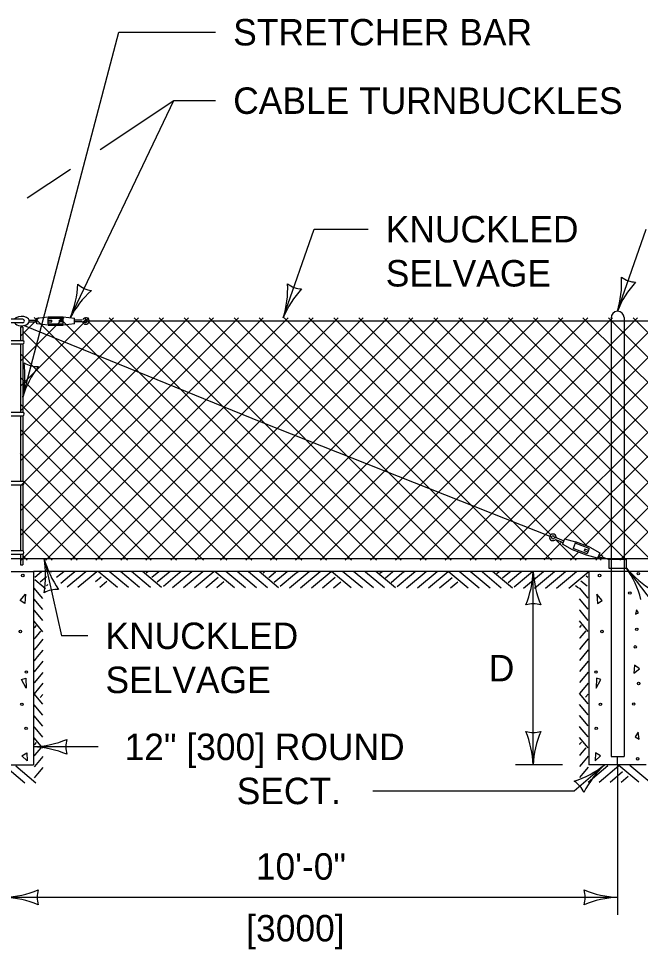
# Model space of a CAD drawing. Extents: x 49973.1 to 50021, y 49987.6 to 50015.4.
# Drawn here: x 50005.711 to 50007.121, y 49991.554 to 49993.665 of the extents above; entities that cross this region are included whole.
import ezdxf

# ---------------------------------------------------------------- set-up
doc = ezdxf.new("R2010")
doc.units = 0
for name, color, linetype in [('Level 1', 7, 'Continuous'), ('Level 2', 7, 'Continuous'), ('Level 3', 7, 'Continuous')]:
    doc.layers.add(name, color=color, linetype=linetype)

msp = doc.modelspace()

# ---------------------------------------------------------------- linework, layer by layer
at = {"layer": 'Level 1'}
for p, q in [((50005.7207, 49992.9833), (50005.6501, 49992.9833)), ((50005.7152, 49992.8881), (50005.8135, 49992.9864)), ((50005.7154, 49992.9449), (50005.7577, 49992.9872)), ((50005.7157, 49992.5492), (50006.1529, 49992.9864)), ((50005.7157, 49992.6622), (50006.0399, 49992.9864)), ((50005.7157, 49992.6058), (50006.0963, 49992.9864)), ((50005.7157, 49992.7754), (50005.9267, 49992.9864)), ((50005.7157, 49992.7188), (50005.9833, 49992.9864)), ((50005.7157, 49992.832), (50005.8701, 49992.9864)), ((50005.7157, 49992.4926), (50006.2095, 49992.9864)), ((50005.7169, 49992.4372), (50006.2661, 49992.9864)), ((50005.7352, 49992.9815), (50005.7522, 49992.9815)), ((50005.7466, 49992.9872), (50006.297, 49992.4372)), ((50005.7522, 49992.9858), (50005.778, 49992.989)), ((50005.7522, 49992.9729), (50005.7522, 49992.9858)), ((50005.7733, 49992.4372), (50006.3225, 49992.9864)), ((50005.778, 49992.989), (50005.8122, 49992.989)), ((50005.778, 49992.9858), (50005.8122, 49992.9858)), ((50005.778, 49992.9729), (50005.778, 49992.9858)), ((50005.778, 49992.9815), (50005.7865, 49992.9815)), ((50005.7865, 49992.9772), (50005.7865, 49992.9815)), ((50005.8037, 49992.9772), (50005.8037, 49992.9815)), ((50005.8122, 49992.9815), (50005.8037, 49992.9815)), ((50005.804, 49992.9864), (50006.3532, 49992.4372)), ((50005.8122, 49992.989), (50005.838, 49992.9858)), ((50005.8122, 49992.9729), (50005.8122, 49992.9858)), ((50005.8299, 49992.4372), (50006.3791, 49992.9864)), ((50005.838, 49992.9729), (50005.838, 49992.9858)), ((50005.8551, 49992.9815), (50005.838, 49992.9815)), ((50005.8605, 49992.9864), (50006.4095, 49992.4372)), ((50005.8865, 49992.4372), (50006.4357, 49992.9864)), ((50005.9169, 49992.9864), (50006.4661, 49992.4372)), ((50005.9431, 49992.4372), (50006.4923, 49992.9864)), ((50005.9735, 49992.9864), (50006.5227, 49992.4372)), ((50006.5487, 49992.9864), (50005.9995, 49992.4372)), ((50006.0302, 49992.9864), (50006.5789, 49992.4372)), ((50006.6053, 49992.9864), (50006.0561, 49992.4372)), ((50006.0868, 49992.9864), (50006.6355, 49992.4372)), ((50006.662, 49992.9864), (50006.1123, 49992.4372)), ((50006.1433, 49992.9864), (50006.6923, 49992.4372)), ((50006.7185, 49992.9864), (50006.1693, 49992.4372)), ((50006.1999, 49992.9864), (50006.7486, 49992.4372)), ((50006.7753, 49992.9864), (50006.2261, 49992.4372)), ((50006.2563, 49992.9864), (50006.8053, 49992.4372)), ((50006.8317, 49992.9864), (50006.2825, 49992.4372)), ((50006.3131, 49992.9864), (50006.8623, 49992.4372)), ((50006.8883, 49992.9864), (50006.3388, 49992.4372)), ((50006.3696, 49992.9864), (50006.9192, 49992.4372)), ((50006.9448, 49992.9864), (50006.3955, 49992.4372)), ((50006.4263, 49992.9864), (50006.9181, 49992.4946)), ((50007.0015, 49992.9864), (50006.452, 49992.4372)), ((50006.4829, 49992.9864), (50007.0012, 49992.468)), ((50007.0581, 49992.9864), (50006.5089, 49992.4372)), ((50007.0885, 49992.4372), (50006.5393, 49992.9864)), ((50007.1147, 49992.9864), (50006.5655, 49992.4372)), ((50007.1451, 49992.4372), (50006.5959, 49992.9864)), ((50007.1711, 49992.9864), (50006.6219, 49992.4372)), ((50007.2017, 49992.4372), (50006.6525, 49992.9864)), ((50007.2276, 49992.9864), (50006.6784, 49992.4372)), ((50007.258, 49992.4372), (50006.7091, 49992.9864)), ((50007.2842, 49992.9864), (50006.735, 49992.4372)), ((50007.3147, 49992.4372), (50006.7655, 49992.9864)), ((50007.3409, 49992.9864), (50006.7917, 49992.4372)), ((50007.3709, 49992.4372), (50006.8221, 49992.9864)), ((50006.9601, 49992.905), (50006.8787, 49992.9864)), ((50007.3974, 49992.9864), (50006.9062, 49992.4953)), ((50007.4744, 49992.4458), (50006.9353, 49992.9864)), ((50007.4516, 49992.9864), (50006.9504, 49992.4852)), ((50007.4744, 49992.5051), (50006.9905, 49992.9864)), ((50007.4744, 49992.5603), (50007.0483, 49992.9864)), ((50007.0544, 49992.9864), (50007.0544, 49991.9916)), ((50007.0844, 49992.9872), (50007.0844, 49991.9916)), ((50007.4744, 49992.6169), (50007.1049, 49992.9864)), ((50005.7207, 49992.9752), (50005.6503, 49992.9752)), ((50005.7157, 49992.9657), (50005.7157, 49992.9354)), ((50005.7207, 49992.9657), (50005.7157, 49992.9657)), ((50005.7207, 49992.9657), (50005.7207, 49992.9354)), ((50005.7241, 49992.9693), (50006.2605, 49992.7505)), ((50005.7352, 49992.9772), (50005.7522, 49992.9772)), ((50005.778, 49992.9697), (50005.7522, 49992.9729)), ((50005.778, 49992.9772), (50005.7865, 49992.9772)), ((50005.778, 49992.9729), (50005.8122, 49992.9729)), ((50005.778, 49992.9697), (50005.8122, 49992.9697)), ((50005.8122, 49992.9772), (50005.8037, 49992.9772)), ((50005.838, 49992.9729), (50005.8122, 49992.9697)), ((50005.8551, 49992.9772), (50005.838, 49992.9772)), ((50005.861, 49992.9777), (50005.8573, 49992.9756)), ((50005.871, 49992.9796), (50007.0491, 49992.9796)), ((50007.0491, 49992.9796), (50007.4744, 49992.9796)), ((50005.7205, 49992.9566), (50006.2399, 49992.4372)), ((50007.4744, 49992.9491), (50006.9957, 49992.4702)), ((50005.665, 49992.9355), (50005.7212, 49992.9355)), ((50005.665, 49992.9274), (50005.721, 49992.9274)), ((50005.7157, 49992.9274), (50005.7157, 49992.7729)), ((50005.7207, 49992.9274), (50005.7207, 49992.7729)), ((50005.7163, 49992.9043), (50006.1837, 49992.4372)), ((50006.9735, 49992.8915), (50006.9601, 49992.905)), ((50007.169, 49992.6959), (50006.9729, 49992.892)), ((50007.4744, 49992.8918), (50007.0198, 49992.4372)), ((50005.7161, 49992.8503), (50006.1304, 49992.4372)), ((50007.4744, 49992.8373), (50007.0743, 49992.4372)), ((50005.7157, 49992.7909), (50006.0689, 49992.4372)), ((50005.665, 49992.7727), (50005.7212, 49992.7727)), ((50005.665, 49992.7646), (50005.721, 49992.7646)), ((50005.7157, 49992.7648), (50005.7157, 49992.6163)), ((50005.7207, 49992.7647), (50005.7207, 49992.6164)), ((50006.2608, 49992.7504), (50006.9197, 49992.4899)), ((50005.7155, 49992.7336), (50006.0116, 49992.4372)), ((50005.7151, 49992.6794), (50005.9583, 49992.4372)), ((50005.6648, 49992.6163), (50005.721, 49992.6163)), ((50005.6648, 49992.6082), (50005.7208, 49992.6082)), ((50005.7157, 49992.6082), (50005.7157, 49992.4587)), ((50005.7207, 49992.6082), (50005.7207, 49992.4586)), ((50005.725, 49992.6129), (50005.9005, 49992.4372)), ((50005.7159, 49992.5654), (50005.8438, 49992.4372)), ((50005.7158, 49992.509), (50005.7871, 49992.4372)), ((50006.9062, 49992.4953), (50006.8481, 49992.4372)), ((50006.9432, 49992.4783), (50006.9031, 49992.4381)), ((50006.9259, 49992.4892), (50006.9301, 49992.4899)), ((50006.9286, 49992.4841), (50006.9459, 49992.4773)), ((50006.9753, 49992.4372), (50006.9286, 49992.484)), ((50006.9315, 49992.4875), (50006.9475, 49992.4812)), ((50006.949, 49992.4852), (50006.9443, 49992.4733)), ((50006.949, 49992.4852), (50006.9741, 49992.4788)), ((50006.973, 49992.4758), (50006.9682, 49992.4638)), ((50007.0048, 49992.4632), (50006.973, 49992.4758)), ((50007.006, 49992.4662), (50006.9741, 49992.4788)), ((50005.6644, 49992.4587), (50005.7206, 49992.4587)), ((50006.9671, 49992.4608), (50006.9443, 49992.4733)), ((50006.9805, 49992.4555), (50006.9623, 49992.4372)), ((50006.9989, 49992.4482), (50006.9671, 49992.4608)), ((50007.0001, 49992.4512), (50006.9682, 49992.4638)), ((50006.9953, 49992.4623), (50006.9937, 49992.4584)), ((50007.0017, 49992.4552), (50006.9937, 49992.4584)), ((50007.0033, 49992.4592), (50006.9953, 49992.4623)), ((50007.0048, 49992.4632), (50007.0001, 49992.4512)), ((50007.006, 49992.4662), (50007.0288, 49992.4537)), ((50007.0288, 49992.4537), (50007.024, 49992.4418)), ((50005.6017, 49992.4409), (50007.4744, 49992.4409)), ((50005.6644, 49992.4506), (50005.7204, 49992.4506)), ((50005.7157, 49992.4506), (50005.7157, 49992.4267)), ((50005.7205, 49992.4476), (50005.7309, 49992.4372)), ((50005.7207, 49992.4506), (50005.7207, 49992.4268)), ((50007.024, 49992.4418), (50006.9989, 49992.4482)), ((50007.0289, 49992.4464), (50007.0197, 49992.4372)), ((50007.0319, 49992.4372), (50007.025, 49992.4441)), ((50007.0256, 49992.4457), (50007.0336, 49992.4426)), ((50007.0272, 49992.4497), (50007.0352, 49992.4465)), ((50007.0352, 49992.4465), (50007.0336, 49992.4426)), ((50007.0344, 49992.4446), (50007.0495, 49992.4386)), ((50005.6147, 49992.4116), (50005.7447, 49992.4116)), ((50005.7157, 49992.4267), (50005.7207, 49992.4268)), ((50007.4744, 49992.4116), (50005.7447, 49992.4116)), ((50005.7447, 49992.4116), (50005.7447, 49991.9725)), ((50005.748, 49992.3987), (50005.7634, 49992.4115)), ((50005.8067, 49992.4059), (50005.8135, 49992.4115)), ((50005.8214, 49992.3763), (50005.8635, 49992.4115)), ((50005.8268, 49992.4017), (50005.8385, 49992.4115)), ((50005.8453, 49992.3754), (50005.8884, 49992.4115)), ((50005.8827, 49992.4067), (50005.8884, 49992.4115)), ((50005.9354, 49992.3749), (50005.8919, 49992.4115)), ((50005.9604, 49992.3749), (50005.9169, 49992.4115)), ((50005.9854, 49992.3749), (50005.9419, 49992.4115)), ((50005.9674, 49992.411), (50005.9669, 49992.4115)), ((50006.0104, 49992.3749), (50005.9674, 49992.411)), ((50006.0354, 49992.3749), (50005.9919, 49992.4115)), ((50006.0004, 49992.4084), (50006.0041, 49992.4115)), ((50006.0131, 49992.3982), (50006.0288, 49992.4113)), ((50006.0288, 49992.4113), (50006.0291, 49992.4115)), ((50006.0502, 49992.4083), (50006.0541, 49992.4115)), ((50006.0604, 49992.3749), (50006.1042, 49992.4115)), ((50006.0718, 49992.4054), (50006.0792, 49992.4115)), ((50006.0854, 49992.3749), (50006.1292, 49992.4115)), ((50006.1104, 49992.3749), (50006.1541, 49992.4115)), ((50006.2005, 49992.3744), (50006.1564, 49992.4115)), ((50006.2255, 49992.3744), (50006.1814, 49992.4115)), ((50006.2505, 49992.3744), (50006.2064, 49992.4115)), ((50006.2325, 49992.4105), (50006.2314, 49992.4115)), ((50006.2755, 49992.3744), (50006.2325, 49992.4105)), ((50006.3005, 49992.3744), (50006.2564, 49992.4115)), ((50006.2655, 49992.4079), (50006.2698, 49992.4115)), ((50006.2782, 49992.3977), (50006.2939, 49992.4108)), ((50006.2939, 49992.4108), (50006.2948, 49992.4115)), ((50006.3153, 49992.4078), (50006.3198, 49992.4115)), ((50006.3255, 49992.3744), (50006.3699, 49992.4115)), ((50006.3369, 49992.4049), (50006.3449, 49992.4115)), ((50006.3505, 49992.3744), (50006.3949, 49992.4115)), ((50006.3755, 49992.3744), (50006.4198, 49992.4115)), ((50006.4656, 49992.3739), (50006.4209, 49992.4115)), ((50006.4906, 49992.3739), (50006.4459, 49992.4115)), ((50006.5156, 49992.3739), (50006.4709, 49992.4115)), ((50006.4976, 49992.41), (50006.4959, 49992.4115)), ((50006.5656, 49992.3739), (50006.5209, 49992.4115)), ((50006.5306, 49992.4074), (50006.5356, 49992.4116)), ((50006.5433, 49992.3972), (50006.559, 49992.4103)), ((50006.559, 49992.4103), (50006.5605, 49992.4115)), ((50006.5804, 49992.4073), (50006.5855, 49992.4115)), ((50006.5906, 49992.3739), (50006.6356, 49992.4115)), ((50006.602, 49992.4044), (50006.6106, 49992.4115)), ((50006.6156, 49992.3739), (50006.6606, 49992.4115)), ((50006.6406, 49992.3739), (50006.6854, 49992.4115)), ((50006.7307, 49992.3734), (50006.6854, 49992.4115)), ((50006.7557, 49992.3734), (50006.7104, 49992.4115)), ((50006.7807, 49992.3734), (50006.7354, 49992.4115)), ((50006.7627, 49992.4095), (50006.7604, 49992.4115)), ((50006.8307, 49992.3734), (50006.7854, 49992.4115)), ((50006.7957, 49992.4069), (50006.8007, 49992.4111)), ((50006.8007, 49992.4111), (50006.8012, 49992.4115)), ((50006.8241, 49992.4098), (50006.8262, 49992.4115)), ((50006.8455, 49992.4068), (50006.8512, 49992.4115)), ((50006.8557, 49992.3734), (50006.9012, 49992.4115)), ((50006.8671, 49992.4039), (50006.8763, 49992.4115)), ((50006.8807, 49992.3734), (50006.9262, 49992.4115)), ((50006.9057, 49992.3734), (50006.9511, 49992.4115)), ((50006.9307, 49992.3734), (50006.9762, 49992.4115)), ((50006.9589, 49992.3735), (50007.0044, 49992.4116)), ((50007.0044, 49992.4116), (50007.0044, 49991.9725)), ((50005.7724, 49992.3718), (50005.7478, 49992.3924)), ((50005.7605, 49992.3882), (50005.7742, 49992.3997)), ((50005.7843, 49992.4082), (50005.7851, 49992.4088)), ((50005.7973, 49992.3981), (50005.8067, 49992.4059)), ((50005.807, 49992.3852), (50005.8268, 49992.4017)), ((50005.8453, 49992.3754), (50005.8627, 49992.39)), ((50005.8858, 49992.3884), (50005.8987, 49992.3992)), ((50005.8953, 49992.3754), (50005.9116, 49992.3891)), ((50006.0256, 49992.3877), (50006.0502, 49992.4083)), ((50006.0395, 49992.3783), (50006.0718, 49992.4054)), ((50006.1354, 49992.3749), (50006.1638, 49992.3987)), ((50006.2907, 49992.3872), (50006.3153, 49992.4078)), ((50006.3046, 49992.3778), (50006.3369, 49992.4049)), ((50006.4005, 49992.3744), (50006.4289, 49992.3982)), ((50006.5406, 49992.3739), (50006.4976, 49992.41)), ((50006.5558, 49992.3867), (50006.5804, 49992.4073)), ((50006.5697, 49992.3773), (50006.602, 49992.4044)), ((50006.6656, 49992.3739), (50006.694, 49992.3977)), ((50006.8057, 49992.3734), (50006.7627, 49992.4095)), ((50006.8084, 49992.3967), (50006.8241, 49992.4098)), ((50006.8209, 49992.3862), (50006.8455, 49992.4068)), ((50006.8348, 49992.3768), (50006.8671, 49992.4039)), ((50007.0006, 49992.3777), (50006.9862, 49992.3897)), ((50007.0018, 49992.3977), (50006.9983, 49992.4006)), ((50005.7665, 49992.3498), (50005.7466, 49992.3735)), ((50005.7744, 49992.3788), (50005.7776, 49992.3816)), ((50006.1604, 49992.3749), (50006.1767, 49992.3886)), ((50006.4255, 49992.3744), (50006.4418, 49992.3881)), ((50006.6906, 49992.3739), (50006.7069, 49992.3876)), ((50006.9807, 49992.3734), (50006.9739, 49992.3791)), ((50007.0027, 49992.3505), (50006.9828, 49992.3742)), ((50005.7665, 49992.3248), (50005.7466, 49992.3485)), ((50007.0027, 49992.3255), (50006.9828, 49992.3492)), ((50005.7481, 49992.3218), (50005.7466, 49992.3235)), ((50005.7665, 49992.2998), (50005.7481, 49992.3218)), ((50006.9843, 49992.3225), (50006.9828, 49992.3242)), ((50007.0027, 49992.3005), (50006.9843, 49992.3225)), ((50005.7507, 49992.2888), (50005.7465, 49992.2838)), ((50005.7665, 49992.2748), (50005.7466, 49992.2985)), ((50006.9869, 49992.2895), (50006.9827, 49992.2845)), ((50007.0027, 49992.2755), (50006.9828, 49992.2992)), ((50005.7609, 49992.2761), (50005.7478, 49992.2604)), ((50006.9971, 49992.2768), (50006.984, 49992.2611)), ((50005.7478, 49992.2604), (50005.7466, 49992.2589)), ((50005.7665, 49992.2577), (50005.7508, 49992.239)), ((50006.984, 49992.2611), (50006.9828, 49992.2596)), ((50007.0027, 49992.2584), (50006.987, 49992.2397)), ((50005.7508, 49992.239), (50005.7466, 49992.2339)), ((50005.7665, 49992.2326), (50005.7537, 49992.2174)), ((50006.987, 49992.2397), (50006.9828, 49992.2346)), ((50007.0027, 49992.2333), (50006.9899, 49992.2181)), ((50005.7537, 49992.2174), (50005.7466, 49992.2088)), ((50005.7665, 49992.2076), (50005.7466, 49992.1838)), ((50006.9899, 49992.2181), (50006.9828, 49992.2095)), ((50007.0027, 49992.2083), (50006.9828, 49992.1845)), ((50005.7665, 49992.1826), (50005.7466, 49992.1588)), ((50007.0027, 49992.1833), (50006.9828, 49992.1595)), ((50005.7665, 49992.1577), (50005.7466, 49992.134)), ((50007.0027, 49992.1584), (50006.9828, 49992.1347)), ((50005.7665, 49992.1103), (50005.7466, 49992.134)), ((50005.7665, 49992.1326), (50005.7604, 49992.1254)), ((50007.0027, 49992.111), (50006.9828, 49992.1347)), ((50007.0027, 49992.1333), (50006.9966, 49992.1261)), ((50005.7665, 49992.0853), (50005.7466, 49992.109)), ((50007.0027, 49992.086), (50006.9828, 49992.1097)), ((50005.7665, 49992.0603), (50005.7466, 49992.084)), ((50007.0027, 49992.061), (50006.9828, 49992.0847)), ((50005.7486, 49992.0567), (50005.7466, 49992.059)), ((50005.7665, 49992.0353), (50005.7486, 49992.0567)), ((50006.9848, 49992.0574), (50006.9828, 49992.0597)), ((50007.0027, 49992.036), (50006.9848, 49992.0574)), ((50005.7665, 49992.0103), (50005.7466, 49992.034)), ((50007.0027, 49992.011), (50006.9828, 49992.0347)), ((50005.747, 49992.0187), (50005.7466, 49992.0182)), ((50005.7512, 49992.0237), (50005.747, 49992.0187)), ((50005.7614, 49992.011), (50005.7483, 49991.9953)), ((50006.9832, 49992.0194), (50006.9828, 49992.0189)), ((50006.9874, 49992.0244), (50006.9832, 49992.0194)), ((50006.9976, 49992.0117), (50006.9845, 49991.996)), ((50005.7483, 49991.9953), (50005.7466, 49991.9932)), ((50005.7665, 49991.992), (50005.7513, 49991.9739)), ((50006.9845, 49991.996), (50006.9828, 49991.9939)), ((50007.0027, 49991.9927), (50006.9875, 49991.9746)), ((50007.0544, 49991.9916), (50007.0844, 49991.9916)), ((50005.6147, 49991.9725), (50005.7447, 49991.9725)), ((50005.7254, 49991.9315), (50005.6801, 49991.9696)), ((50005.7504, 49991.9315), (50005.7051, 49991.9696)), ((50005.7513, 49991.9739), (50005.7466, 49991.9682)), ((50005.7665, 49991.9669), (50005.7542, 49991.9523)), ((50006.9875, 49991.9746), (50006.9828, 49991.9689)), ((50007.0027, 49991.9676), (50006.9904, 49991.953)), ((50007.0023, 49991.9337), (50007.0473, 49991.9713)), ((50007.1344, 49991.9725), (50007.0044, 49991.9725)), ((50007.0273, 49991.9337), (50007.0721, 49991.9713)), ((50007.1174, 49991.9332), (50007.0721, 49991.9713)), ((50007.1424, 49991.9332), (50007.0971, 49991.9713)), ((50005.7542, 49991.9523), (50005.7466, 49991.9431)), ((50006.9904, 49991.953), (50006.9828, 49991.9438)), ((50007.0523, 49991.9337), (50007.0807, 49991.9575)), ((50007.0773, 49991.9337), (50007.0936, 49991.9474))]:
    msp.add_line(p, q, dxfattribs=at)
for points in [[(50007.0495, 49992.4386), (50007.0495, 49992.4188), (50007.0896, 49992.4188), (50007.0896, 49992.4386)], [(50005.7145, 49992.3453), (50005.7269, 49992.3597), (50005.7255, 49992.3385)], [(50007.0346, 49992.3453), (50007.0222, 49992.3597), (50007.0236, 49992.3385)], [(50007.1169, 49992.3179), (50007.1121, 49992.3241), (50007.1101, 49992.3145)], [(50007.119, 49992.1903), (50007.108, 49992.1985), (50007.1059, 49992.1806)], [(50005.7179, 49992.1662), (50005.7275, 49992.1697), (50005.7282, 49992.147)], [(50007.0312, 49992.1662), (50007.0216, 49992.1697), (50007.0209, 49992.147)], [(50007.1183, 49992.0311), (50007.1162, 49992.0468), (50007.1094, 49992.0366)], [(50005.7186, 49991.9933), (50005.7296, 49992.0002), (50005.7303, 49991.9817)], [(50007.0305, 49991.9933), (50007.0195, 49992.0002), (50007.0188, 49991.9817)]]:
    msp.add_lwpolyline(points, close=True, dxfattribs=at)
for centre in [(50005.7207, 49992.4022), (50007.0284, 49992.4022), (50007.1162, 49992.4063), (50007.097, 49992.3624), (50005.7152, 49992.2753), (50007.0339, 49992.2753), (50007.1128, 49992.2801), (50007.1094, 49992.2403), (50005.7289, 49992.1833), (50007.0202, 49992.1833), (50007.1169, 49992.1572), (50005.7187, 49992.1099), (50007.0304, 49992.1099), (50007.1059, 49992.1106), (50005.7283, 49992.0557), (50007.0208, 49992.0557), (50007.1148, 49991.9864)]:
    msp.add_circle(centre, 0.00279, dxfattribs=at)
for centre, radius, start, end in [((50007.0694, 49992.9864), 0.015, 2.6745, 180.7625), ((50005.7207, 49992.9793), 0.00405, 269.3348, 90.4595), ((50005.8551, 49992.9836), 0.00642, 270, 333.6122), ((50005.8637, 49992.9794), 0.00749, 210.935, 153.6122), ((50005.8637, 49992.9794), 0.00321, 210.2657, 153.6122), ((50005.7198, 49992.9316), 0.00417, 282.5816, 72.0167), ((50005.7198, 49992.7688), 0.00417, 282.5816, 72.0167), ((50005.7196, 49992.6124), 0.00417, 282.5816, 72.0167), ((50006.9227, 49992.4887), 0.00749, 9.3682, 321.8317), ((50006.9227, 49992.4887), 0.00321, 8.699, 312.0454), ((50006.9292, 49992.4816), 0.00642, 68.4332, 132.0454), ((50005.7192, 49992.4548), 0.00417, 282.5816, 72.0167)]:
    msp.add_arc(centre, radius, start, end, dxfattribs=at)
for start_param, end_param in [(4.569027, 9.026485), (3.521347, 4.569027)]:
    msp.add_ellipse((50005.7181, 49992.9793), major_axis=(0.0175, 0.0001), ratio=0.610393, start_param=start_param, end_param=end_param, dxfattribs=at)
at = {"layer": 'Level 3'}
for p, q in [((50005.7207, 49992.8069), (50005.9385, 49993.6344)), ((50005.9385, 49993.6344), (50006.1578, 49993.6344)), ((50005.8282, 49992.987), (50006.0632, 49993.4792)), ((50005.8959, 49993.3682), (50006.0632, 49993.4792)), ((50006.0632, 49993.4792), (50006.1578, 49993.4792)), ((50005.7306, 49993.2585), (50005.8292, 49993.324)), ((50006.3112, 49992.9864), (50006.3815, 49993.1877)), ((50006.3815, 49993.1877), (50006.5037, 49993.1877)), ((50007.069, 49993.0014), (50007.1341, 49993.1877)), ((50005.769, 49992.4409), (50005.8083, 49992.2655)), ((50006.8781, 49991.9725), (50006.8781, 49992.4116)), ((50007.0896, 49992.4188), (50007.2316, 49992.2321)), ((50005.8683, 49992.2655), (50005.8083, 49992.2655)), ((50005.8917, 49992.0136), (50005.7447, 49992.0136)), ((50007.0694, 49991.9725), (50007.0694, 49991.9916)), ((50006.9445, 49991.9725), (50006.8381, 49991.9725)), ((50006.9706, 49991.9136), (50007.0395, 49991.9725)), ((50007.0694, 49991.9725), (50007.0694, 49991.6323)), ((50006.5144, 49991.9136), (50006.9706, 49991.9136)), ((50005.6797, 49991.6723), (50007.0694, 49991.6723))]:
    msp.add_line(p, q, dxfattribs=at)
for centre, radius, start, end in [((50006.8455, 49993.0674), 0.233, 343.566, 2.8159), ((50007.2756, 49992.9195), 0.2223, 138.1947, 158.3782), ((50007.1112, 49993.1225), 0.0548, 232.8775, 268.5999), ((50005.6133, 49993.0768), 0.233, 337.3155, 356.5654), ((50006.0248, 49992.883), 0.2223, 131.9442, 152.1277), ((50005.8835, 49993.1027), 0.0548, 226.627, 262.3494), ((50006.0884, 49993.0546), 0.233, 342.9989, 2.2487), ((50006.5171, 49992.9025), 0.2223, 137.6276, 157.8111), ((50006.3547, 49993.107), 0.0548, 232.3104, 268.0327), ((50005.4926, 49992.8547), 0.233, 348.1649, 7.4147), ((50005.9332, 49992.7418), 0.2223, 142.7936, 162.9771), ((50005.7531, 49992.9309), 0.0548, 237.4764, 273.1988), ((50005.5502, 49992.4012), 0.2223, 350.101, 10.2845), ((50005.9935, 49992.5031), 0.233, 195.4723, 214.7222), ((50006.6559, 49992.4208), 0.2223, 337.456, 357.6395), ((50007.1108, 49992.4231), 0.233, 182.8273, 202.0772), ((50006.9072, 49992.2916), 0.2223, 14.7287, 34.9122), ((50007.2678, 49992.5689), 0.233, 220.1, 239.3498), ((50005.797, 49992.3158), 0.0548, 84.7838, 120.5062), ((50006.8781, 49992.2834), 0.0548, 72.1388, 107.8612), ((50005.7332, 49992.2463), 0.233, 272.8273, 292.0772), ((50005.8729, 49992.0136), 0.0548, 162.1388, 197.8612), ((50006.8781, 49992.1007), 0.0548, 252.1388, 287.8612), ((50006.6453, 49991.961), 0.233, 2.8273, 22.0772), ((50007.1002, 49991.9634), 0.2223, 157.456, 177.6395), ((50005.7355, 49991.7915), 0.2223, 67.456, 87.6395), ((50006.9013, 49992.1467), 0.2223, 288.2484, 308.4319), ((50007.2002, 49991.8039), 0.233, 133.6197, 152.8695), ((50006.9424, 49991.8888), 0.0548, 22.9312, 58.6536), ((50005.6682, 49991.905), 0.233, 272.8273, 292.0772), ((50005.6705, 49991.4502), 0.2223, 67.456, 87.6395), ((50005.8079, 49991.6723), 0.0548, 162.1388, 197.8612), ((50007.0785, 49991.8945), 0.2223, 247.456, 267.6395), ((50006.9411, 49991.6723), 0.0548, 342.1388, 17.8612), ((50007.0808, 49991.4396), 0.233, 92.8273, 112.0772)]:
    msp.add_arc(centre, radius, start, end, dxfattribs=at)

# ---------------------------------------------------------------- texts
at = {"layer": 'Level 2'}
for s, p in [('STRETCHER BAR', (50006.1978, 49993.6044)), ('CABLE TURNBUCKLES', (50006.1978, 49993.4492)), ('KNUCKLED', (50006.5437, 49993.1577)), ('SELVAGE', (50006.5437, 49993.0577)), ('KNUCKLED', (50005.9083, 49992.2355)), ('D', (50006.7773, 49992.1621)), ('SELVAGE', (50005.9083, 49992.1355)), ('12" [300] ROUND', (50005.9515, 49991.9836)), ('SECT.', (50006.2057, 49991.8836)), ('10\'-0"', (50006.2491, 49991.7123)), ('[3000]', (50006.2273, 49991.5723))]:
    msp.add_text(s, height=0.06, dxfattribs=at).set_placement(p)

doc.saveas('drawing.dxf')
